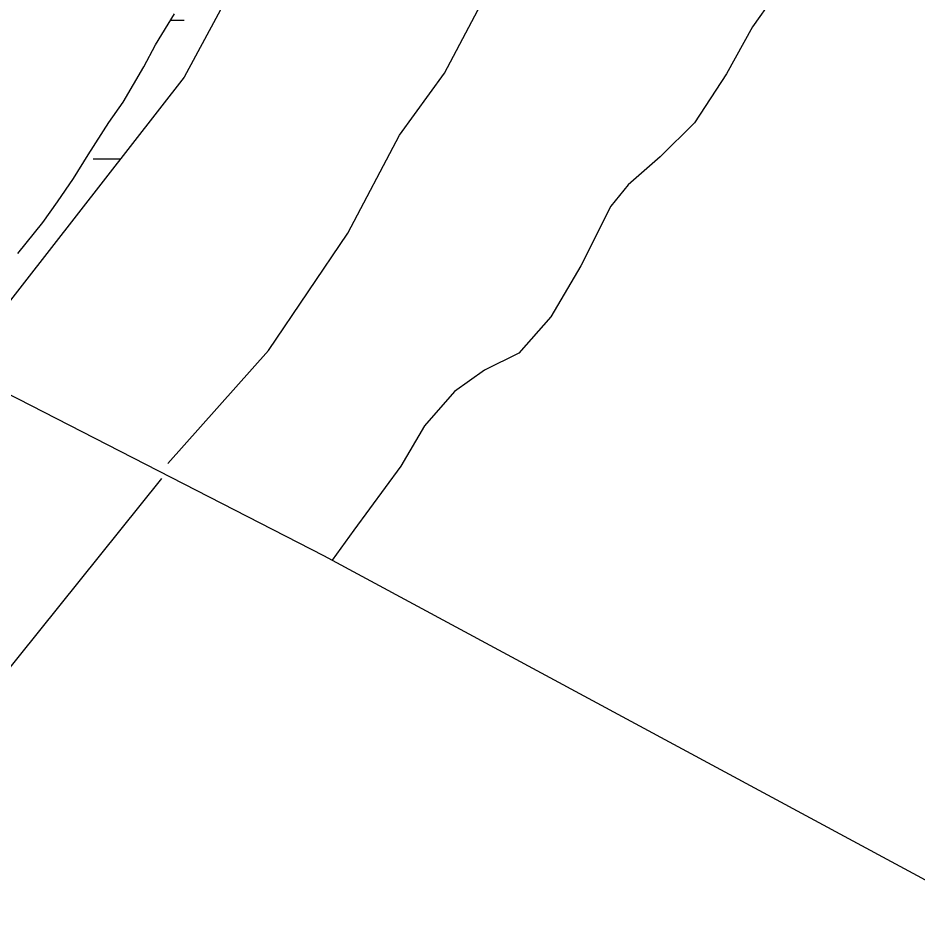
# Model space of a CAD drawing. Extents: x 3161665 to 3199565, y 885729 to 911164.
# Drawn here: x 3168955 to 3169703, y 899117 to 899863 of the extents above; entities that cross this region are included whole.
import ezdxf

# ---------------------------------------------------------------- set-up
doc = ezdxf.new("R2010")
doc.units = 0
doc.layers.add('V-TOPO-SHOR', color=7, linetype='Continuous')
doc.layers.add('V-WETL-SWMP', color=7, linetype='Continuous')

msp = doc.modelspace()

# ---------------------------------------------------------------- linework, layer by layer
at = {"layer": 'V-TOPO-SHOR'}
msp.add_line((3169074.24, 899479.8), (3168833.67, 899179.99), dxfattribs=at)
for points in [[(3169599.42, 899903.37), (3169565.55, 899855.47), (3169544.14, 899816.42), (3169517.39, 899775.6), (3169488.89, 899747.23), (3169462.19, 899724.19), (3169447.93, 899706.45), (3169422.94, 899656.74), (3169397.97, 899614.15), (3169371.25, 899583.99), (3169342.78, 899569.84), (3169317.86, 899552.12), (3169292.92, 899523.74), (3169273.3, 899490.02), (3169234.08, 899436.8), (3169216.26, 899411.96)], [(3169079.6, 899492.23), (3169163.33, 899586.23), (3169229.3, 899683.82), (3169272.13, 899765.48), (3169309.56, 899816.93), (3169352.39, 899898.58)], [(3169944.01, 899019.39), (3169209.16, 899415.53), (3168955.32, 899545.81), (3168870.11, 899588.65)]]:
    msp.add_lwpolyline(points, dxfattribs=at)
at = {"layer": 'V-WETL-SWMP'}
for p, q in [((3169239.24, 900084.83), (3169093.24, 899813.72)), ((3169069.25, 899840.56), (3169085.05, 899866.23)), ((3169081.86, 899861.04), (3169093.04, 899861.01)), ((3169059.53, 899822.24), (3169069.25, 899840.56)), ((3169042.51, 899792.91), (3169059.53, 899822.24)), ((3169093.24, 899813.72), (3168903.43, 899570.29)), ((3169030.35, 899775.8), (3169042.51, 899792.91)), ((3169013.33, 899748.91), (3169030.35, 899775.8)), ((3169001.17, 899729.36), (3169013.33, 899748.91)), ((3169017.31, 899745.79), (3169040.22, 899745.72)), ((3168987.79, 899709.8), (3169001.17, 899729.36)), ((3168975.63, 899692.69), (3168987.79, 899709.8)), ((3168954.94, 899667.02), (3168975.63, 899692.69))]:
    msp.add_line(p, q, dxfattribs=at)

doc.saveas('drawing.dxf')
